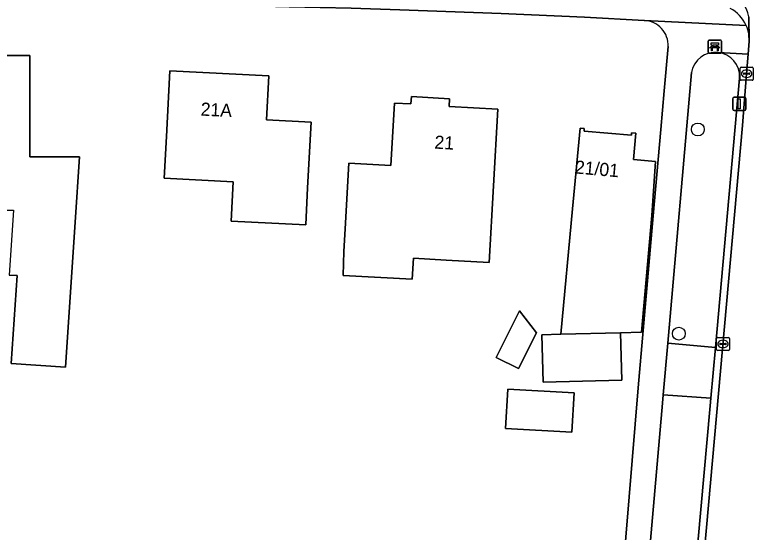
# Model space of a CAD drawing. Extents: x 157320 to 158835, y 386650 to 388491.
# Drawn here: x 158185.5 to 158241.7, y 387775.1 to 387814.5 of the extents above; entities that cross this region are included whole.
import ezdxf

# ---------------------------------------------------------------- set-up
doc = ezdxf.new("R2010")
doc.units = 0
for name, color, linetype in [('IMGEO_Bank', 7, 'Continuous'), ('IMGEO_Boom', 7, 'Continuous'), ('IMGEO_Erf', 7, 'Continuous'), ('IMGEO_Fietspad_open', 7, 'Continuous'), ('IMGEO_Groenvoorziening', 7, 'Continuous'), ('IMGEO_Kolk', 7, 'Continuous'), ('IMGEO_Lichtmast', 7, 'Continuous'), ('IMGEO_Muur', 7, 'Continuous'), ('IMGEO_Pand', 7, 'Continuous'), ('IMGEO_Pand_nummerreeks', 7, 'Continuous'), ('IMGEO_Rijbaan_lokaal_gesloten', 7, 'Continuous'), ('IMGEO_Voetpad_open', 7, 'Continuous')]:
    doc.layers.add(name, color=color, linetype=linetype)

msp = doc.modelspace()

# ---------------------------------------------------------------- linework, layer by layer
at = {"layer": 'IMGEO_Bank'}
for p, q in [((158238.273, 387811.623), (158238.273, 387812.464)), ((158238.273, 387812.464), (158238.273, 387811.623)), ((158238.348, 387812.548), (158239.189, 387812.548)), ((158239.189, 387812.548), (158238.348, 387812.548)), ((158239.273, 387812.473), (158239.273, 387811.632)), ((158239.273, 387811.632), (158239.273, 387812.473)), ((158238.97, 387811.946), (158238.577, 387811.946)), ((158238.582, 387812.054), (158238.582, 387812.16)), ((158238.626, 387812.16), (158238.626, 387812.054)), ((158238.914, 387812.166), (158238.632, 387812.166)), ((158238.632, 387812.048), (158238.914, 387812.048)), ((158238.92, 387812.054), (158238.92, 387812.16)), ((158238.964, 387812.16), (158238.964, 387812.054)), ((158239.198, 387811.548), (158238.357, 387811.548)), ((158238.357, 387811.548), (158239.198, 387811.548))]:
    msp.add_line(p, q, dxfattribs=at)
for points in [[(158238.576, 387812.166), (158238.49, 387812.166), (158238.49, 387812.327), (158239.053, 387812.327), (158239.053, 387812.166), (158238.97, 387812.166)], [(158238.52, 387811.946), (158238.378, 387811.946), (158238.49, 387812.048), (158238.576, 387812.048)], [(158238.57, 387811.939), (158238.57, 387811.732), (158238.527, 387811.732), (158238.527, 387811.939)], [(158238.97, 387812.048), (158239.053, 387812.048), (158239.165, 387811.946), (158239.026, 387811.946)], [(158239.02, 387811.939), (158239.02, 387811.732), (158238.976, 387811.732), (158238.976, 387811.939)]]:
    msp.add_lwpolyline(points, dxfattribs=at)
for centre, radius, start, end in [((158238.351, 387812.47), 0.0779, 92.4484, 184.2845), ((158238.351, 387812.47), 0.0779, 92.4484, 184.2845), ((158239.195, 387812.47), 0.0779, 2.4484, 94.2845), ((158239.195, 387812.47), 0.0779, 2.4484, 94.2845), ((158238.52, 387811.939), 0.00671, 2.8957, 87.1043), ((158238.577, 387811.939), 0.00671, 92.8957, 177.1043), ((158238.575, 387812.159), 0.00671, 2.8957, 87.1043), ((158238.575, 387812.055), 0.00671, 272.8957, 357.1043), ((158238.632, 387812.159), 0.00671, 92.8957, 177.1043), ((158238.632, 387812.055), 0.00671, 182.8957, 267.1043), ((158238.914, 387812.159), 0.00671, 2.8957, 87.1043), ((158238.914, 387812.055), 0.00671, 272.8957, 357.1043), ((158238.971, 387812.159), 0.00671, 92.8957, 177.1043), ((158238.971, 387812.055), 0.00671, 182.8957, 267.1043), ((158238.969, 387811.939), 0.00671, 2.8957, 87.1043), ((158239.026, 387811.939), 0.00671, 92.8957, 177.1043), ((158238.351, 387811.626), 0.0779, 182.4484, 274.2845), ((158238.351, 387811.626), 0.0779, 182.4484, 274.2845), ((158239.195, 387811.626), 0.0779, 272.4484, 4.2845), ((158239.195, 387811.626), 0.0779, 272.4484, 4.2845)]:
    msp.add_arc(centre, radius, start, end, dxfattribs=at)
at = {"layer": 'IMGEO_Boom'}
for centre in [(158237.484, 387805.749), (158236.035, 387790.223)]:
    msp.add_circle(centre, 0.489, dxfattribs=at)
at = {"layer": 'IMGEO_Erf'}
for points in [[(158233.4, 387814.032), (158228.851, 387814.277), (158222.512, 387814.575), (158214.817, 387814.856), (158211.118, 387814.965), (158206.387, 387815.079), (158200.169, 387815.233), (158178.014, 387815.797), (158166.582, 387816.028), (158161.156, 387816.09), (158153.357, 387816.129), (158147.262, 387816.191), (158139.292, 387816.182), (158138.883, 387816.18), (158138.051, 387816.181), (158130.711, 387816.148)], [(158231.312, 387766.463), (158232.953, 387786.093), (158234.091, 387799.191), (158234.66, 387805.748), (158234.915, 387808.681), (158235.218, 387812.053)], [(158183.119, 387811.369), (158186.668, 387811.367), (158186.663, 387803.678), (158190.455, 387803.677), (158190.122, 387798.689), (158189.387, 387787.668), (158185.247, 387787.945), (158185.695, 387794.632), (158185.097, 387794.672)]]:
    msp.add_lwpolyline(points, dxfattribs=at)
for points in [[(158202.128, 387801.774), (158196.89, 387802.044), (158197.054, 387805.22), (158197.311, 387810.213), (158204.851, 387809.824), (158204.678, 387806.477), (158208.06, 387806.303), (158207.803, 387801.31), (158207.657, 387798.487), (158201.974, 387798.78)], [(158210.567, 387796.476), (158210.663, 387798.196), (158210.941, 387803.188), (158214.143, 387803.009), (158214.408, 387807.76), (158215.661, 387807.69), (158215.691, 387808.244), (158218.593, 387808.083), (158218.561, 387807.506), (158222.26, 387807.3), (158221.611, 387795.639), (158218.339, 387795.822), (158215.851, 387795.96), (158215.762, 387794.364), (158210.51, 387794.657)], [(158225.618, 387790.141), (158227.069, 387790.177), (158227.958, 387799.715), (158228.53, 387805.848), (158228.843, 387805.819), (158228.836, 387805.629), (158232.429, 387805.31), (158232.444, 387805.5), (158232.767, 387805.475), (158232.587, 387803.47), (158234.263, 387803.322), (158233.984, 387799.207), (158233.206, 387790.333), (158231.608, 387790.293), (158231.708, 387786.695), (158225.709, 387786.542)], [(158223.916, 387791.96), (158225.208, 387790.284), (158223.847, 387787.565), (158222.143, 387788.419)], [(158223.029, 387785.996), (158228.071, 387785.716), (158227.905, 387782.721), (158222.863, 387783.001)]]:
    msp.add_lwpolyline(points, close=True, dxfattribs=at)
msp.add_arc((158233.341, 387812.153), 1.88, 356.95, 88.194, dxfattribs=at)
at = {"layer": 'IMGEO_Fietspad_open'}
msp.add_lwpolyline([(158241.366, 387812.984), (158241.399, 387812.454), (158241.368, 387814.304)], dxfattribs=at)
for centre, radius, start, end in [((158238, 387813.54), 3.454, 12.7805, 54.0777), ((158238.606, 387812.488), 2.806, 24.6632, 61.5474), ((158238.558, 387812.481), 2.853, 10.1637, 24.3993)]:
    msp.add_arc(centre, radius, start, end, dxfattribs=at)
at = {"layer": 'IMGEO_Groenvoorziening'}
msp.add_lwpolyline([(158236.993, 387810.076), (158235.199, 387789.504), (158238.823, 387789.178), (158240.662, 387809.662)], dxfattribs=at)
msp.add_lwpolyline([(158238.424, 387784.742), (158238.476, 387785.316), (158234.857, 387785.58), (158234.801, 387784.943), (158232.551, 387759.136), (158236.097, 387758.827)], close=True, dxfattribs=at)
for centre, radius, start, end in [((158238.816, 387809.765), 1.849, 83.5693, 170.3329), ((158238.818, 387809.767), 1.847, 356.7416, 83.6146)]:
    msp.add_arc(centre, radius, start, end, dxfattribs=at)
at = {"layer": 'IMGEO_Kolk'}
for p, q in [((158240.695, 387809.56), (158240.695, 387810.412)), ((158240.77, 387810.486), (158241.622, 387810.486)), ((158241.183, 387810.266), (158241.208, 387810.266)), ((158241.696, 387810.412), (158241.696, 387809.56)), ((158241.622, 387809.486), (158240.77, 387809.486)), ((158240.954, 387809.98), (158240.954, 387809.992)), ((158241.392, 387809.943), (158240.994, 387809.943)), ((158240.997, 387810.029), (158241.395, 387810.029)), ((158241.206, 387809.706), (158241.181, 387809.706)), ((158241.438, 387809.992), (158241.438, 387809.98)), ((158238.894, 387789.011), (158238.894, 387789.863)), ((158238.969, 387789.937), (158239.821, 387789.937)), ((158239.895, 387789.863), (158239.895, 387789.011)), ((158239.153, 387789.431), (158239.153, 387789.443)), ((158239.591, 387789.394), (158239.193, 387789.394)), ((158239.196, 387789.48), (158239.594, 387789.48)), ((158239.382, 387789.717), (158239.407, 387789.717)), ((158239.637, 387789.443), (158239.637, 387789.431)), ((158239.821, 387788.937), (158238.969, 387788.937)), ((158239.405, 387789.157), (158239.38, 387789.157))]:
    msp.add_line(p, q, dxfattribs=at)
for points in [[(158240.695, 387809.56), (158240.695, 387810.412)], [(158240.77, 387810.486), (158241.622, 387810.486)], [(158241.696, 387810.412), (158241.696, 387809.56)], [(158241.622, 387809.486), (158240.77, 387809.486)], [(158238.894, 387789.011), (158238.894, 387789.863)], [(158238.969, 387789.937), (158239.821, 387789.937)], [(158239.895, 387789.863), (158239.895, 387789.011)], [(158239.821, 387788.937), (158238.969, 387788.937)]]:
    msp.add_lwpolyline(points, dxfattribs=at)
for centre, radius, start, end in [((158240.772, 387810.41), 0.0765, 91.552, 178.448), ((158240.772, 387810.41), 0.0765, 91.552, 178.448), ((158241.62, 387810.41), 0.0765, 1.552, 88.448), ((158241.62, 387810.41), 0.0765, 1.552, 88.448), ((158240.772, 387809.562), 0.0765, 181.552, 268.448), ((158240.772, 387809.562), 0.0765, 181.552, 268.448), ((158240.994, 387809.989), 0.0403, 85.8775, 175.7526), ((158240.991, 387809.979), 0.0366, 178.938, 274.7102), ((158241.395, 387809.986), 0.043, 264.8664, 352.4533), ((158241.399, 387809.991), 0.0386, 1.7309, 96.639), ((158241.62, 387809.562), 0.0765, 271.552, 358.448), ((158241.62, 387809.562), 0.0765, 271.552, 358.448), ((158238.971, 387789.861), 0.0765, 91.552, 178.448), ((158238.971, 387789.861), 0.0765, 91.552, 178.448), ((158239.819, 387789.861), 0.0765, 1.552, 88.448), ((158239.819, 387789.861), 0.0765, 1.552, 88.448), ((158239.193, 387789.44), 0.0403, 85.8775, 175.7526), ((158239.19, 387789.43), 0.0366, 178.938, 274.7102), ((158239.594, 387789.437), 0.043, 264.8664, 352.4533), ((158239.598, 387789.442), 0.0386, 1.7309, 96.639), ((158238.971, 387789.013), 0.0765, 181.552, 268.448), ((158238.971, 387789.013), 0.0765, 181.552, 268.448), ((158239.819, 387789.013), 0.0765, 271.552, 358.448), ((158239.819, 387789.013), 0.0765, 271.552, 358.448)]:
    msp.add_arc(centre, radius, start, end, dxfattribs=at)
for centre, major_axis, ratio, start_param, end_param in [((158241.182, 387809.986), (-0.387, 0.002), 0.722429, 4.712389, 7.853982), ((158241.207, 387809.986), (-0.39, 0.002), 0.717154, 1.570796, 4.712389), ((158239.381, 387789.437), (-0.387, 0.002), 0.722429, 4.712389, 7.853982), ((158239.406, 387789.437), (-0.39, 0.002), 0.717154, 1.570796, 4.712389)]:
    msp.add_ellipse(centre, major_axis=major_axis, ratio=ratio, start_param=start_param, end_param=end_param, dxfattribs=at)
at = {"layer": 'IMGEO_Lichtmast'}
for p, q in [((158240.137, 387807.298), (158240.137, 387808.098)), ((158240.137, 387808.098), (158240.137, 387807.298)), ((158240.237, 387808.198), (158241.027, 387808.198)), ((158241.027, 387808.198), (158240.237, 387808.198)), ((158241.127, 387808.098), (158241.127, 387807.298)), ((158241.127, 387807.298), (158241.127, 387808.098)), ((158241.027, 387807.198), (158240.237, 387807.198)), ((158240.237, 387807.198), (158241.027, 387807.198))]:
    msp.add_line(p, q, dxfattribs=at)
msp.add_lwpolyline([(158240.557, 387808.073), (158240.707, 387808.073), (158240.707, 387807.323), (158240.557, 387807.323), (158240.557, 387808.073)], dxfattribs=at)
for centre, start, end in [((158240.237, 387808.098), 90, 180), ((158240.237, 387808.098), 90, 180), ((158241.027, 387808.098), 0, 90), ((158241.027, 387808.098), 360, 90), ((158240.237, 387807.298), 180, 270), ((158240.237, 387807.298), 180, 270), ((158241.027, 387807.298), 270, 0), ((158241.027, 387807.298), 270, 0)]:
    msp.add_arc(centre, 0.1, start, end, dxfattribs=at)
at = {"layer": 'IMGEO_Muur'}
msp.add_lwpolyline([(158232.953, 387786.093), (158231.312, 387766.463)], dxfattribs=at)
at = {"layer": 'IMGEO_Pand'}
for points in [[(158175.17, 387802.783), (158175.171, 387798.446), (158175.407, 387798.446), (158178.835, 387798.444), (158178.835, 387799.616), (158185.428, 387799.612), (158185.097, 387794.672), (158185.695, 387794.632), (158185.247, 387787.945), (158189.387, 387787.668), (158190.122, 387798.689), (158190.455, 387803.677), (158186.663, 387803.678), (158186.668, 387811.367), (158183.119, 387811.369), (158183.12, 387812.369), (158179.871, 387812.371), (158179.87, 387811.371), (158178.65, 387811.371), (158178.647, 387802.781), (158175.346, 387802.783)], [(158207.803, 387801.31), (158208.06, 387806.303), (158204.678, 387806.477), (158204.851, 387809.824), (158197.311, 387810.213), (158197.054, 387805.22), (158196.89, 387802.044), (158202.128, 387801.774), (158201.974, 387798.78), (158207.657, 387798.487)], [(158210.567, 387796.476), (158210.51, 387794.657), (158215.762, 387794.364), (158215.851, 387795.96), (158218.339, 387795.822), (158221.611, 387795.639), (158222.26, 387807.3), (158218.561, 387807.506), (158218.593, 387808.083), (158215.691, 387808.244), (158215.661, 387807.69), (158214.408, 387807.76), (158214.143, 387803.009), (158210.941, 387803.188), (158210.663, 387798.196)], [(158227.069, 387790.177), (158231.608, 387790.293), (158233.206, 387790.333), (158233.984, 387799.207), (158234.263, 387803.322), (158232.587, 387803.47), (158232.767, 387805.475), (158232.444, 387805.5), (158232.429, 387805.31), (158228.836, 387805.629), (158228.843, 387805.819), (158228.53, 387805.848), (158227.958, 387799.715)], [(158223.916, 387791.96), (158222.143, 387788.419), (158223.847, 387787.565), (158225.208, 387790.284)], [(158227.069, 387790.177), (158225.618, 387790.141), (158225.709, 387786.542), (158231.708, 387786.695), (158231.608, 387790.293)], [(158227.905, 387782.721), (158228.071, 387785.716), (158223.029, 387785.996), (158222.863, 387783.001)]]:
    msp.add_lwpolyline(points, close=True, dxfattribs=at)
at = {"layer": 'IMGEO_Rijbaan_lokaal_gesloten'}
msp.add_lwpolyline([(158241.368, 387814.304), (158241.399, 387812.454), (158241.318, 387811.466), (158241.197, 387809.986), (158240.888, 387806.039), (158235.853, 387750), (158231.18, 387698.204), (158231.044, 387696.698), (158230.028, 387685.442), (158228.285, 387665.85), (158228.251, 387665.469), (158227.037, 387658.691), (158226.52, 387656.128)], dxfattribs=at)
msp.add_arc((158238, 387813.54), 3.454, 12.7805, 54.0777, dxfattribs=at)
at = {"layer": 'IMGEO_Voetpad_open'}
for points in [[(158178.41, 387817.407), (158166.401, 387817.64), (158161.4, 387817.68), (158153.404, 387817.729), (158146.373, 387817.798), (158139.761, 387817.811), (158138.833, 387817.806), (158138.883, 387816.18), (158139.292, 387816.182), (158147.262, 387816.191), (158153.357, 387816.129), (158161.156, 387816.09), (158166.582, 387816.028), (158178.014, 387815.797), (158200.169, 387815.233), (158206.387, 387815.079), (158211.118, 387814.965), (158214.817, 387814.856), (158222.512, 387814.575), (158228.851, 387814.277), (158233.4, 387814.032), (158233.416, 387814.04), (158241.156, 387813.659)], [(158241.156, 387813.659), (158233.416, 387814.04), (158233.4, 387814.032)], [(158239.023, 387811.603), (158241.318, 387811.466), (158241.399, 387812.454), (158241.366, 387812.984)], [(158235.218, 387812.053), (158234.915, 387808.681), (158234.66, 387805.748), (158234.091, 387799.191), (158232.953, 387786.093), (158231.312, 387766.463), (158229.83, 387750), (158229.602, 387747.384), (158229.605, 387747.378), (158229.002, 387740.379), (158228.997, 387740.375), (158225.285, 387698.055), (158225.304, 387698.039), (158224.685, 387691.732), (158224.68, 387691.535), (158223.605, 387679.606)], [(158240.888, 387806.039), (158241.197, 387809.986), (158241.318, 387811.466), (158239.023, 387811.603)], [(158231.512, 387747.241), (158231.753, 387750), (158232.435, 387757.811), (158232.551, 387759.136), (158234.801, 387784.943), (158234.857, 387785.58), (158235.199, 387789.504), (158236.993, 387810.076)], [(158240.662, 387809.662), (158238.823, 387789.178), (158238.476, 387785.316), (158238.424, 387784.742), (158236.097, 387758.827), (158235.978, 387757.502), (158235.304, 387750), (158235.022, 387746.802), (158234.484, 387740.841), (158234.446, 387740.788), (158231.249, 387703.525), (158230.39, 387699.311)], [(158228.798, 387698.362), (158228.79, 387698.34), (158231.18, 387698.204), (158235.853, 387750), (158240.888, 387806.039)]]:
    msp.add_lwpolyline(points, dxfattribs=at)
msp.add_lwpolyline([(158238.823, 387789.178), (158235.199, 387789.504), (158234.857, 387785.58), (158238.476, 387785.316)], close=True, dxfattribs=at)
for centre, radius, start, end in [((158238.606, 387812.488), 2.806, 24.6632, 61.5474), ((158233.341, 387812.153), 1.88, 356.95, 88.194), ((158238.558, 387812.481), 2.853, 10.1637, 24.3993), ((158238.816, 387809.765), 1.849, 83.5693, 170.3329), ((158238.818, 387809.767), 1.847, 356.7416, 83.6146)]:
    msp.add_arc(centre, radius, start, end, dxfattribs=at)

# ---------------------------------------------------------------- texts
at = {"layer": 'IMGEO_Pand_nummerreeks'}
for s, rotation, p in [('21A', 357.0466, (158199.648, 387806.807)), ('21', 356.6472, (158217.429, 387804.297)), ('21/01', 354.9295, (158228.104, 387802.407))]:
    msp.add_text(s, height=1, rotation=rotation, dxfattribs=at).set_placement(p)

doc.saveas('drawing.dxf')
